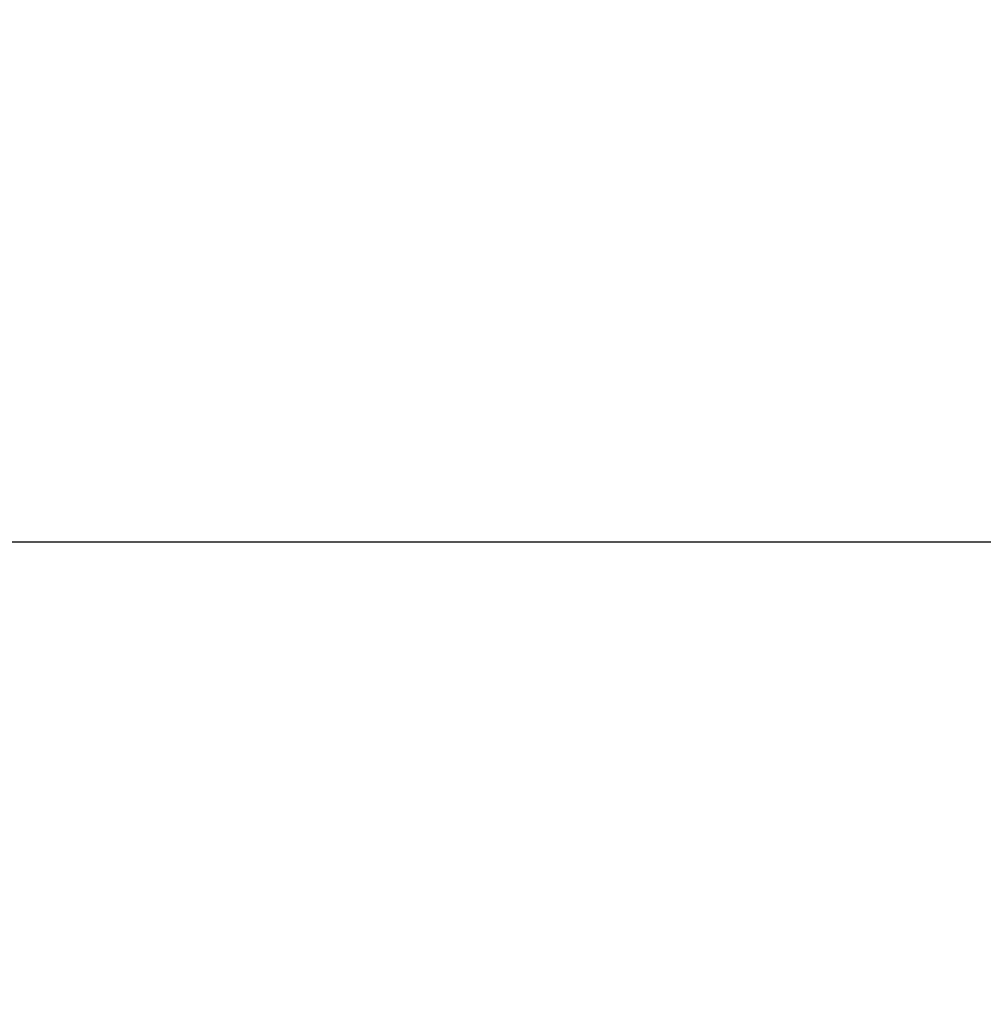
# Model space of a CAD drawing. Header units: centimetres. Extents: x -15121 to 30567, y -60641 to 0.
# Tile 628 of 656: x 1081.71 to 1082.76, y -23145.94 to -23144.88. Entities that reach past the tile are written whole.
import ezdxf

# ---------------------------------------------------------------- set-up
doc = ezdxf.new("R2010")
doc.units = ezdxf.units.CM
doc.header["$LTSCALE"] = 60
doc.layers.add('AIKA wymiarowanie rzut lobby', color=7, linetype='Continuous')
doc.layers.add('CrossSectionsGlass', color=4, linetype='Continuous')
doc.styles.add('wymiar', font='txt.shx', dxfattribs={"width": 0.6})
doc.dimstyles.new('Dwudziestka', dxfattribs={"dimtxt": 7, "dimasz": 0.7, "dimexe": 5, "dimexo": 0, "dimgap": 2.5, "dimtad": 1, "dimtoh": 1, "dimdec": 3, "dimrnd": 0.5, "dimdsep": 46, "dimtxsty": 'wymiar', "dimblk": 'znacznik', "dimcen": 0, "dimdle": 5, "dimse1": 1, "dimse2": 1, "dimclrd": 256, "dimclre": 256, "dimclrt": 256, "dimadec": 0, "dimazin": 0, "dimtfac": 0.4, "dimtdec": 3, "dimtix": 1, "dimtofl": 0, "dimtmove": 2, "dimatfit": 3, "dimldrblk": 'znacznik', "dimfxl": 1, "dimtolj": 1, "dimarcsym": 0})

# ---------------------------------------------------------------- blocks, each defined once
blk = doc.blocks.new('znacznik')
at = {"color": 0}
for points in [[(0, -5), (0, 5)], [(-4, 0), (4, 0)]]:
    blk.add_lwpolyline(points, dxfattribs=at)
at = {"color": 1}
blk.add_lwpolyline([(-2.1213, -2.1213), (2.1213, 2.1213)], dxfattribs=at)
blk = doc.blocks.new('*D4652')
at = {"layer": 'AIKA wymiarowanie rzut lobby', "lineweight": -2, "transparency": 16777216}
blk.add_line((970.4684, -23133.2825), (1347.0262, -23133.2825), dxfattribs=at)
at = {"layer": 'Defpoints', "color": 0, "transparency": 16777216}
for p in [(1347.7262, -23133.2825), (969.7684, -23147.5215), (1347.7262, -23148.8185)]:
    blk.add_point(p, dxfattribs=at)
at = {"layer": 'AIKA wymiarowanie rzut lobby', "linetype": 'ByBlock', "lineweight": -2, "transparency": 16777216, "xscale": 0.7, "yscale": 0.7, "zscale": 0.7, "rotation": 180}
blk.add_blockref('znacznik', (969.7684, -23133.2825), dxfattribs=at)
at = {"layer": 'AIKA wymiarowanie rzut lobby', "linetype": 'ByBlock', "lineweight": -2, "transparency": 16777216, "xscale": 0.7, "yscale": 0.7, "zscale": 0.7}
blk.add_blockref('znacznik', (1347.7262, -23133.2825), dxfattribs=at)
at = {"layer": 'AIKA wymiarowanie rzut lobby', "transparency": 16777216, "insert": (1158.7473, -23127.2825), "char_height": 7, "attachment_point": 5, "style": 'wymiar'}
blk.add_mtext('\\A1;378', dxfattribs=at)

msp = doc.modelspace()

# ---------------------------------------------------------------- linework, layer by layer
at = {"layer": 'CrossSectionsGlass', "color": 8}
msp.add_lwpolyline([(1153.877, -23145.4448), (1079.5871, -23145.4448), (1079.5371, -23145.4948), (1079.5371, -23146.2328), (1079.5871, -23146.2828), (1153.877, -23146.2828), (1153.927, -23146.2328), (1153.927, -23145.4948)], close=True, dxfattribs=at)

# ---------------------------------------------------------------- dimensions: what is measured, and where the dimension line sits
at = {"layer": 'AIKA wymiarowanie rzut lobby', "color": 8}
dim = msp.add_linear_dim(base=(1347.7262, -23133.2825), p1=(969.7684, -23147.5215), p2=(1347.7262, -23148.8185), dimstyle='Dwudziestka', dxfattribs=at)
dim.commit()
dim.dimension.update_dxf_attribs({"geometry": '*D4652', "text_midpoint": (1158.7473, -23127.2825)})

doc.saveas('drawing.dxf')
